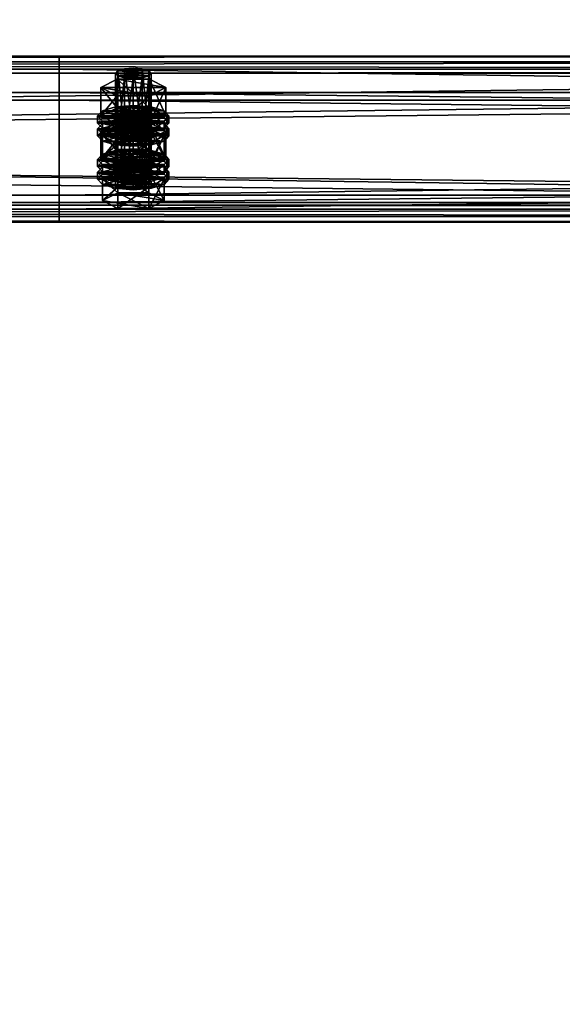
# Model space of a CAD drawing. Header units: millimetres. Extents: x 60485 to 71303, y 100 to 16900.
# Tile 634 of 656: x 65487 to 65669, y 16007 to 16338. Entities that reach past the tile are written whole.
import ezdxf

# ---------------------------------------------------------------- set-up
doc = ezdxf.new("R2010")
doc.units = ezdxf.units.MM
for name, color, linetype in [('13', 7, 'Continuous'), ('3', 7, 'Continuous'), ('9', 7, 'Continuous')]:
    doc.layers.add(name, color=color, linetype=linetype)

msp = doc.modelspace()

# ---------------------------------------------------------------- meshes
at = {"layer": '13', "color": 7}
mesh = msp.add_polyface(dxfattribs=at)
corners = [(65525, 16318.66, 3266.81), (65522, 16318.9, 3267.57), (65522, 16297.86, 3274.01), (65519.8, 16319.54, 3269.67), (65519.8, 16298.5, 3276.11), (65519, 16320.42, 3272.54), (65519, 16299.38, 3278.98), (65519.8, 16321.3, 3275.41), (65519.8, 16300.26, 3281.85), (65522, 16321.94, 3277.51), (65522, 16300.9, 3283.95), (65525, 16322.17, 3278.28), (65525, 16301.14, 3284.72), (65528, 16318.9, 3267.57), (65530.2, 16319.54, 3269.67), (65531, 16320.42, 3272.54), (65530.2, 16321.3, 3275.41), (65528, 16321.94, 3277.51), (65530.48, 16312.86, 3264.92), (65519.52, 16312.86, 3264.92), (65519.52, 16303.3, 3267.85), (65514.03, 16315.64, 3274.01), (65514.03, 16306.08, 3276.93), (65519.52, 16318.42, 3283.09), (65519.52, 16308.85, 3286.02), (65530.48, 16308.85, 3286.02), (65535.97, 16315.64, 3274.01), (65530.48, 16303.3, 3267.85), (65514.61, 16303.53, 3283.98), (65535.39, 16303.53, 3283.98), (65519, 16304.81, 3288.18), (65531, 16304.81, 3288.18), (65525, 16305.28, 3289.72), (65514.61, 16304.32, 3271.19), (65513, 16306.08, 3276.93), (65513, 16303.68, 3277.66), (65514.61, 16307.83, 3282.67), (65514.61, 16305.44, 3283.4), (65519, 16309.12, 3286.87), (65519, 16306.72, 3287.6), (65525, 16309.59, 3288.41), (65525, 16307.19, 3289.14), (65535.39, 16304.32, 3271.19), (65537, 16306.08, 3276.93), (65535.39, 16307.83, 3282.67), (65531, 16309.12, 3286.87), (65535.39, 16305.44, 3283.4), (65537, 16303.68, 3277.66), (65522, 16304.27, 3219.76), (65528, 16304.27, 3219.76), (65519.8, 16304.92, 3221.86), (65530.2, 16304.92, 3221.86), (65519, 16305.79, 3224.73), (65531, 16305.79, 3224.73), (65519.8, 16306.67, 3227.6), (65530.2, 16306.67, 3227.6), (65522, 16307.31, 3229.7)]
mesh.append_faces([[corners[k] for k in face] for face in [(5, 8, 6, 6), (7, 10, 8, 8), (9, 12, 10, 10), (13, 1, 0, 0), (9, 17, 11, 11), (19, 22, 20, 20), (21, 24, 22, 22), (23, 25, 24, 24), (18, 21, 19, 19), (30, 31, 32, 32), (34, 37, 35, 35), (36, 39, 37, 37), (38, 41, 39, 39), (38, 45, 40, 40)]], dxfattribs={"vtx0": -1, "color": 7})
mesh.append_faces([[corners[k] for k in face] for face in [(1, 13, 3, 3), (3, 14, 5, 5), (5, 15, 7, 7), (7, 16, 9, 9), (21, 26, 23, 23), (24, 27, 22, 22), (28, 29, 30, 30), (33, 42, 34, 34), (34, 43, 36, 36), (36, 44, 38, 38), (39, 46, 37, 37), (37, 47, 35, 35), (48, 49, 50, 50), (50, 51, 52, 52), (52, 53, 54, 54), (54, 55, 56, 56)]], dxfattribs={"vtx0": -1, "vtx1": -1, "color": 7})
mesh.append_faces([[corners[k] for k in face] for face in [(0, 1, 2, 2), (1, 3, 4, 4), (3, 5, 6, 6), (5, 7, 8, 8), (7, 9, 10, 10), (9, 11, 12, 12), (18, 19, 20, 20), (19, 21, 22, 22), (21, 23, 24, 24), (33, 34, 35, 35), (34, 36, 37, 37), (36, 38, 39, 39), (38, 40, 41, 41)]], dxfattribs={"vtx2": -1, "vtx3": -1, "color": 7})
mesh = msp.add_polyface(dxfattribs=at)
corners = [(65531, 16320.42, 3272.54), (65530.2, 16319.54, 3269.67), (65530.2, 16298.5, 3276.11), (65531, 16299.38, 3278.98), (65528, 16318.9, 3267.57), (65528, 16297.86, 3274.01), (65525, 16318.66, 3266.81), (65525, 16297.63, 3273.24), (65525, 16322.17, 3278.28), (65528, 16321.94, 3277.51), (65528, 16300.9, 3283.95), (65525, 16301.14, 3284.72), (65530.2, 16321.3, 3275.41), (65530.2, 16300.26, 3281.85), (65519.8, 16319.54, 3269.67), (65519, 16320.42, 3272.54), (65519.8, 16321.3, 3275.41), (65522, 16321.94, 3277.51), (65535.97, 16315.64, 3274.01), (65530.48, 16312.86, 3264.92), (65530.48, 16303.3, 3267.85), (65535.97, 16306.08, 3276.93), (65519.52, 16303.3, 3267.85), (65519.52, 16318.42, 3283.09), (65530.48, 16318.42, 3283.09), (65530.48, 16308.85, 3286.02), (65514.03, 16315.64, 3274.01), (65519.52, 16308.85, 3286.02), (65519, 16304.81, 3288.18), (65535.39, 16303.53, 3283.98), (65531, 16304.81, 3288.18), (65525, 16309.59, 3288.41), (65531, 16309.12, 3286.87), (65531, 16306.72, 3287.6), (65525, 16307.19, 3289.14), (65535.39, 16307.83, 3282.67), (65535.39, 16305.44, 3283.4), (65537, 16306.08, 3276.93), (65537, 16303.68, 3277.66), (65513, 16306.08, 3276.93), (65535.39, 16304.32, 3271.19), (65514.61, 16307.83, 3282.67), (65519, 16309.12, 3286.87), (65519, 16306.72, 3287.6), (65514.61, 16305.44, 3283.4), (65528, 16304.27, 3219.76), (65522, 16304.27, 3219.76), (65525, 16304.04, 3218.99), (65519.8, 16304.92, 3221.86), (65530.2, 16304.92, 3221.86), (65519, 16305.79, 3224.73), (65531, 16305.79, 3224.73), (65519.8, 16306.67, 3227.6), (65530.2, 16306.67, 3227.6), (65522, 16307.31, 3229.7), (65528, 16307.31, 3229.7), (65525, 16307.55, 3230.47)]
mesh.append_faces([[corners[k] for k in face] for face in [(0, 2, 3, 3), (8, 10, 11, 11), (9, 13, 10, 10), (12, 3, 13, 13), (18, 20, 21, 21), (19, 22, 20, 20), (24, 21, 25, 25), (23, 18, 24, 24), (21, 27, 25, 25), (31, 33, 34, 34), (32, 36, 33, 33), (35, 38, 36, 36), (33, 43, 34, 34), (45, 46, 47, 47), (54, 55, 56, 56)]], dxfattribs={"vtx0": -1, "color": 7})
mesh.append_faces([[corners[k] for k in face] for face in [(14, 4, 1, 1), (15, 1, 0, 0), (16, 0, 12, 12), (17, 12, 9, 9), (26, 19, 18, 18), (27, 21, 20, 20), (28, 29, 30, 30), (39, 40, 37, 37), (41, 37, 35, 35), (42, 35, 32, 32), (43, 33, 36, 36), (44, 36, 38, 38), (48, 45, 49, 49), (50, 49, 51, 51), (52, 51, 53, 53), (54, 53, 55, 55)]], dxfattribs={"vtx0": -1, "vtx2": -1, "vtx3": -1, "color": 7})
mesh.append_faces([[corners[k] for k in face] for face in [(0, 1, 2, 2), (1, 4, 5, 5), (4, 6, 7, 7), (8, 9, 10, 10), (9, 12, 13, 13), (12, 0, 3, 3), (18, 19, 20, 20), (23, 24, 25, 25), (24, 18, 21, 21), (31, 32, 33, 33), (32, 35, 36, 36), (35, 37, 38, 38)]], dxfattribs={"vtx2": -1, "vtx3": -1, "color": 7})
mesh = msp.add_polyface(dxfattribs=at)
corners = [(65525, 16318.66, 3266.81), (65522, 16297.86, 3274.01), (65525, 16297.63, 3273.24), (65522, 16318.9, 3267.57), (65519.8, 16298.5, 3276.11), (65519.8, 16319.54, 3269.67), (65519, 16299.38, 3278.98), (65528, 16300.9, 3283.95), (65522, 16300.9, 3283.95), (65525, 16301.14, 3284.72), (65530.2, 16300.26, 3281.85), (65519.8, 16300.26, 3281.85), (65531, 16299.38, 3278.98), (65530.2, 16298.5, 3276.11), (65528, 16297.86, 3274.01), (65514.61, 16299.38, 3278.98), (65519.8, 16302.01, 3287.58), (65519.8, 16294.84, 3289.78), (65530.2, 16296.75, 3270.37), (65519.8, 16296.75, 3270.37), (65514.03, 16306.08, 3276.93), (65530.48, 16303.3, 3267.85), (65519.52, 16303.3, 3267.85), (65525, 16298.26, 3266.77), (65519, 16298.73, 3268.31), (65519, 16296.34, 3269.04), (65514.61, 16300.02, 3272.51), (65514.61, 16297.63, 3273.24), (65513, 16301.77, 3278.25), (65513, 16299.38, 3278.98), (65514.61, 16303.53, 3283.98), (65514.61, 16301.14, 3284.72), (65519, 16304.81, 3288.18), (65519, 16302.42, 3288.92), (65525, 16305.28, 3289.72), (65525, 16302.89, 3290.45), (65531, 16298.73, 3268.31), (65535.39, 16300.02, 3272.51), (65537, 16301.77, 3278.25), (65535.39, 16301.14, 3284.72), (65537, 16299.38, 3278.98), (65535.39, 16297.63, 3273.24), (65525, 16302.57, 3265.46), (65519, 16303.04, 3266.99), (65519, 16300.65, 3267.72), (65525, 16300.17, 3266.19), (65514.61, 16304.32, 3271.19), (65514.61, 16301.93, 3271.92), (65513, 16303.68, 3277.66), (65531, 16303.04, 3266.99), (65535.39, 16301.93, 3271.92), (65531, 16300.65, 3267.72), (65522, 16307.31, 3229.7), (65525, 16307.55, 3230.47), (65525, 16286.51, 3236.9), (65514.03, 16301.01, 3226.19), (65519.52, 16303.79, 3235.28), (65519.52, 16294.23, 3238.2), (65530.48, 16298.23, 3217.11), (65519.52, 16298.23, 3217.11)]
mesh.append_faces([[corners[k] for k in face] for face in [(0, 1, 2, 2), (3, 4, 1, 1), (5, 6, 4, 4), (7, 8, 9, 9), (1, 14, 2, 2), (18, 15, 19, 19), (20, 21, 22, 22), (24, 27, 25, 25), (26, 29, 27, 27), (28, 31, 29, 29), (30, 33, 31, 31), (32, 35, 33, 33), (36, 24, 23, 23), (42, 44, 45, 45), (43, 47, 44, 44), (46, 48, 47, 47), (58, 55, 59, 59)]], dxfattribs={"vtx0": -1, "color": 7})
mesh.append_faces([[corners[k] for k in face] for face in [(8, 10, 11, 11), (11, 12, 6, 6), (6, 13, 4, 4), (4, 14, 1, 1), (15, 18, 16, 16), (24, 36, 26, 26), (26, 37, 28, 28), (28, 38, 30, 30), (33, 39, 31, 31), (31, 40, 29, 29), (29, 41, 27, 27), (43, 49, 46, 46), (48, 50, 47, 47), (47, 51, 44, 44), (55, 58, 56, 56)]], dxfattribs={"vtx0": -1, "vtx1": -1, "color": 7})
mesh.append_faces([[corners[k] for k in face] for face in [(15, 16, 17, 17), (23, 24, 25, 25), (24, 26, 27, 27), (26, 28, 29, 29), (28, 30, 31, 31), (30, 32, 33, 33), (32, 34, 35, 35), (42, 43, 44, 44), (43, 46, 47, 47), (52, 53, 54, 54), (55, 56, 57, 57)]], dxfattribs={"vtx2": -1, "vtx3": -1, "color": 7})
mesh = msp.add_polyface(dxfattribs=at)
corners = [(65530.2, 16319.54, 3269.67), (65528, 16297.86, 3274.01), (65530.2, 16298.5, 3276.11), (65528, 16318.9, 3267.57), (65525, 16297.63, 3273.24), (65522, 16300.9, 3283.95), (65528, 16300.9, 3283.95), (65530.2, 16300.26, 3281.85), (65519.8, 16300.26, 3281.85), (65531, 16299.38, 3278.98), (65519, 16299.38, 3278.98), (65519.8, 16298.5, 3276.11), (65519.8, 16302.01, 3287.58), (65530.2, 16302.01, 3287.58), (65530.2, 16294.84, 3289.78), (65530.2, 16296.75, 3270.37), (65535.39, 16299.38, 3278.98), (65537, 16301.77, 3278.25), (65535.39, 16300.02, 3272.51), (65535.39, 16297.63, 3273.24), (65537, 16299.38, 3278.98), (65531, 16298.73, 3268.31), (65531, 16296.34, 3269.04), (65525, 16298.26, 3266.77), (65525, 16295.87, 3267.5), (65525, 16305.28, 3289.72), (65531, 16304.81, 3288.18), (65531, 16302.42, 3288.92), (65525, 16302.89, 3290.45), (65535.39, 16303.53, 3283.98), (65535.39, 16301.14, 3284.72), (65514.61, 16300.02, 3272.51), (65513, 16301.77, 3278.25), (65514.61, 16303.53, 3283.98), (65519, 16302.42, 3288.92), (65514.61, 16301.14, 3284.72), (65513, 16299.38, 3278.98), (65514.61, 16297.63, 3273.24), (65537, 16306.08, 3276.93), (65535.39, 16304.32, 3271.19), (65535.39, 16301.93, 3271.92), (65537, 16303.68, 3277.66), (65531, 16303.04, 3266.99), (65531, 16300.65, 3267.72), (65525, 16302.57, 3265.46), (65525, 16300.17, 3266.19), (65519, 16303.04, 3266.99), (65514.61, 16304.32, 3271.19), (65513, 16303.68, 3277.66), (65514.61, 16301.93, 3271.92), (65519, 16300.65, 3267.72), (65519.52, 16303.79, 3235.28), (65530.48, 16303.79, 3235.28), (65530.48, 16294.23, 3238.2), (65535.97, 16301.01, 3226.19), (65535.97, 16291.45, 3229.12), (65530.48, 16298.23, 3217.11)]
mesh.append_faces([[corners[k] for k in face] for face in [(0, 1, 2, 2), (3, 4, 1, 1), (12, 16, 13, 13), (17, 19, 20, 20), (18, 22, 19, 19), (25, 27, 28, 28), (26, 30, 27, 27), (29, 20, 30, 30), (27, 34, 28, 28), (38, 40, 41, 41), (39, 43, 40, 40), (42, 45, 43, 43), (42, 46, 44, 44), (50, 43, 45, 45), (51, 54, 52, 52)]], dxfattribs={"vtx0": -1, "color": 7})
mesh.append_faces([[corners[k] for k in face] for face in [(5, 6, 7, 7), (8, 7, 9, 9), (10, 9, 2, 2), (11, 2, 1, 1), (12, 15, 16, 16), (31, 21, 18, 18), (32, 18, 17, 17), (33, 17, 29, 29), (34, 27, 30, 30), (35, 30, 20, 20), (36, 20, 19, 19), (37, 19, 22, 22), (47, 42, 39, 39), (48, 41, 40, 40), (49, 40, 43, 43), (51, 56, 54, 54)]], dxfattribs={"vtx0": -1, "vtx2": -1, "vtx3": -1, "color": 7})
mesh.append_faces([[corners[k] for k in face] for face in [(12, 13, 14, 14), (17, 18, 19, 19), (18, 21, 22, 22), (21, 23, 24, 24), (25, 26, 27, 27), (26, 29, 30, 30), (29, 17, 20, 20), (38, 39, 40, 40), (39, 42, 43, 43), (42, 44, 45, 45), (51, 52, 53, 53), (52, 54, 55, 55)]], dxfattribs={"vtx2": -1, "vtx3": -1, "color": 7})
mesh = msp.add_polyface(dxfattribs=at)
corners = [(65535.39, 16299.38, 3278.98), (65530.2, 16296.75, 3270.37), (65530.2, 16289.58, 3272.57), (65535.39, 16292.21, 3281.17), (65519.8, 16289.58, 3272.57), (65530.2, 16302.01, 3287.58), (65530.2, 16294.84, 3289.78), (65519.8, 16294.84, 3289.78), (65531, 16298.73, 3268.31), (65525, 16295.87, 3267.5), (65531, 16296.34, 3269.04), (65531, 16305.79, 3224.73), (65530.2, 16304.92, 3221.86), (65530.2, 16283.88, 3228.3), (65531, 16284.76, 3231.16), (65528, 16304.27, 3219.76), (65528, 16283.24, 3226.2), (65525, 16304.04, 3218.99), (65525, 16283, 3225.43), (65525, 16307.55, 3230.47), (65528, 16307.31, 3229.7), (65528, 16286.28, 3236.13), (65525, 16286.51, 3236.9), (65530.2, 16306.67, 3227.6), (65530.2, 16285.63, 3234.03), (65535.97, 16301.01, 3226.19), (65530.48, 16298.23, 3217.11), (65530.48, 16288.67, 3220.03), (65535.97, 16291.45, 3229.12), (65519.52, 16288.67, 3220.03), (65530.48, 16303.79, 3235.28), (65530.48, 16294.23, 3238.2), (65519.52, 16294.23, 3238.2), (65525, 16290.66, 3241.91), (65531, 16290.19, 3240.37), (65531, 16287.8, 3241.1), (65519, 16290.19, 3240.37), (65535.39, 16288.9, 3236.17), (65537, 16291.45, 3229.12), (65535.39, 16289.7, 3223.38), (65535.39, 16287.3, 3224.11), (65537, 16289.06, 3229.85), (65525, 16294.96, 3240.59), (65531, 16294.49, 3239.06), (65531, 16292.1, 3239.79), (65525, 16292.57, 3241.32), (65535.39, 16293.21, 3234.85), (65535.39, 16290.81, 3235.59), (65514.61, 16289.7, 3223.38), (65531, 16288.41, 3219.18), (65513, 16291.45, 3229.12), (65514.61, 16293.21, 3234.85), (65519, 16294.49, 3239.06), (65519, 16292.1, 3239.79), (65514.61, 16290.81, 3235.59)]
mesh.append_faces([[corners[k] for k in face] for face in [(0, 2, 3, 3), (1, 4, 2, 2), (5, 3, 6, 6), (3, 7, 6, 6), (8, 9, 10, 10), (11, 13, 14, 14), (12, 16, 13, 13), (19, 21, 22, 22), (20, 24, 21, 21), (23, 14, 24, 24), (25, 27, 28, 28), (26, 29, 27, 27), (30, 28, 31, 31), (28, 32, 31, 31), (38, 40, 41, 41), (42, 44, 45, 45), (43, 47, 44, 44), (46, 41, 47, 47), (52, 43, 42, 42), (44, 53, 45, 45)]], dxfattribs={"vtx0": -1, "color": 7})
mesh.append_faces([[corners[k] for k in face] for face in [(7, 3, 2, 2), (32, 28, 27, 27), (36, 37, 34, 34), (48, 49, 39, 39), (50, 39, 38, 38), (51, 38, 46, 46), (52, 46, 43, 43), (53, 44, 47, 47), (54, 47, 41, 41)]], dxfattribs={"vtx0": -1, "vtx2": -1, "vtx3": -1, "color": 7})
mesh.append_faces([[corners[k] for k in face] for face in [(0, 1, 2, 2), (5, 0, 3, 3), (11, 12, 13, 13), (12, 15, 16, 16), (15, 17, 18, 18), (19, 20, 21, 21), (20, 23, 24, 24), (23, 11, 14, 14), (25, 26, 27, 27), (33, 34, 35, 35), (38, 39, 40, 40), (42, 43, 44, 44), (43, 46, 47, 47), (46, 38, 41, 41)]], dxfattribs={"vtx2": -1, "vtx3": -1, "color": 7})
mesh = msp.add_polyface(dxfattribs=at)
corners = [(65530.2, 16296.75, 3270.37), (65519.8, 16296.75, 3270.37), (65519.8, 16289.58, 3272.57), (65514.61, 16299.38, 3278.98), (65514.61, 16292.21, 3281.17), (65519.8, 16294.84, 3289.78), (65519.8, 16302.01, 3287.58), (65530.2, 16294.84, 3289.78), (65530.2, 16289.58, 3272.57), (65525, 16298.26, 3266.77), (65519, 16296.34, 3269.04), (65525, 16295.87, 3267.5), (65514.61, 16297.63, 3273.24), (65531, 16296.34, 3269.04), (65525, 16304.04, 3218.99), (65522, 16304.27, 3219.76), (65522, 16283.24, 3226.2), (65519.8, 16304.92, 3221.86), (65519.8, 16283.88, 3228.3), (65519, 16305.79, 3224.73), (65519, 16284.76, 3231.16), (65519.8, 16306.67, 3227.6), (65519.8, 16285.63, 3234.03), (65522, 16307.31, 3229.7), (65522, 16286.28, 3236.13), (65525, 16286.51, 3236.9), (65530.48, 16298.23, 3217.11), (65519.52, 16298.23, 3217.11), (65519.52, 16288.67, 3220.03), (65514.03, 16301.01, 3226.19), (65514.03, 16291.45, 3229.12), (65519.52, 16294.23, 3238.2), (65519.52, 16303.79, 3235.28), (65530.48, 16294.23, 3238.2), (65530.48, 16288.67, 3220.03), (65514.61, 16288.9, 3236.17), (65519, 16290.19, 3240.37), (65519, 16287.8, 3241.1), (65525, 16290.66, 3241.91), (65525, 16288.27, 3242.64), (65535.39, 16288.9, 3236.17), (65531, 16290.19, 3240.37), (65514.61, 16289.7, 3223.38), (65513, 16291.45, 3229.12), (65513, 16289.06, 3229.85), (65514.61, 16293.21, 3234.85), (65514.61, 16290.81, 3235.59), (65519, 16294.49, 3239.06), (65519, 16292.1, 3239.79), (65525, 16294.96, 3240.59), (65525, 16292.57, 3241.32), (65519, 16288.41, 3219.18), (65531, 16288.41, 3219.18), (65535.39, 16289.7, 3223.38), (65537, 16291.45, 3229.12), (65535.39, 16293.21, 3234.85), (65535.39, 16290.81, 3235.59), (65537, 16289.06, 3229.85)]
mesh.append_faces([[corners[k] for k in face] for face in [(1, 4, 2, 2), (3, 5, 4, 4), (6, 7, 5, 5), (4, 8, 2, 2), (9, 10, 11, 11), (10, 13, 11, 11), (17, 20, 18, 18), (19, 22, 20, 20), (21, 24, 22, 22), (23, 25, 24, 24), (27, 30, 28, 28), (29, 31, 30, 30), (32, 33, 31, 31), (30, 34, 28, 28), (36, 41, 38, 38), (43, 46, 44, 44), (45, 48, 46, 46), (47, 50, 48, 48)]], dxfattribs={"vtx0": -1, "color": 7})
mesh.append_faces([[corners[k] for k in face] for face in [(5, 8, 4, 4), (12, 13, 10, 10), (31, 34, 30, 30), (35, 40, 36, 36), (51, 52, 42, 42), (42, 53, 43, 43), (43, 54, 45, 45), (45, 55, 47, 47), (48, 56, 46, 46), (46, 57, 44, 44)]], dxfattribs={"vtx0": -1, "vtx1": -1, "color": 7})
mesh.append_faces([[corners[k] for k in face] for face in [(0, 1, 2, 2), (1, 3, 4, 4), (14, 15, 16, 16), (15, 17, 18, 18), (17, 19, 20, 20), (19, 21, 22, 22), (21, 23, 24, 24), (26, 27, 28, 28), (27, 29, 30, 30), (35, 36, 37, 37), (36, 38, 39, 39), (42, 43, 44, 44), (43, 45, 46, 46), (45, 47, 48, 48), (47, 49, 50, 50)]], dxfattribs={"vtx2": -1, "vtx3": -1, "color": 7})
mesh = msp.add_polyface(dxfattribs=at)
corners = [(65525, 16304.04, 3218.99), (65522, 16283.24, 3226.2), (65525, 16283, 3225.43), (65522, 16304.27, 3219.76), (65519.8, 16283.88, 3228.3), (65525, 16286.51, 3236.9), (65530.2, 16285.63, 3234.03), (65522, 16286.28, 3236.13), (65519.8, 16285.63, 3234.03), (65531, 16284.76, 3231.16), (65519, 16284.76, 3231.16), (65530.2, 16283.88, 3228.3), (65528, 16283.24, 3226.2), (65530.2, 16282.12, 3222.56), (65519.8, 16282.12, 3222.56), (65519.8, 16274.95, 3224.75), (65514.61, 16284.76, 3231.16), (65514.61, 16277.58, 3233.36), (65519.8, 16287.39, 3239.77), (65519.8, 16280.22, 3241.97), (65530.2, 16280.22, 3241.97), (65530.2, 16274.95, 3224.75), (65525, 16283.64, 3218.96), (65519, 16284.11, 3220.5), (65519, 16281.72, 3221.23), (65525, 16281.25, 3219.69), (65514.61, 16285.39, 3224.7), (65514.61, 16283, 3225.43), (65513, 16287.15, 3230.43), (65513, 16284.76, 3231.16), (65514.61, 16288.9, 3236.17), (65514.61, 16286.51, 3236.9), (65519, 16287.8, 3241.1), (65519, 16290.19, 3240.37), (65525, 16288.27, 3242.64), (65531, 16284.11, 3220.5), (65535.39, 16285.39, 3224.7), (65537, 16287.15, 3230.43), (65535.39, 16286.51, 3236.9), (65537, 16284.76, 3231.16), (65535.39, 16283, 3225.43), (65531, 16281.72, 3221.23), (65525, 16287.94, 3217.64), (65519, 16288.41, 3219.18), (65519, 16286.02, 3219.91), (65525, 16285.55, 3218.37), (65514.61, 16289.7, 3223.38), (65514.61, 16287.3, 3224.11), (65513, 16289.06, 3229.85), (65535.39, 16287.3, 3224.11), (65531, 16286.02, 3219.91)]
mesh.append_faces([[corners[k] for k in face] for face in [(0, 1, 2, 2), (3, 4, 1, 1), (1, 12, 2, 2), (14, 17, 15, 15), (16, 19, 17, 17), (18, 20, 19, 19), (13, 16, 14, 14), (17, 21, 15, 15), (22, 24, 25, 25), (23, 27, 24, 24), (26, 29, 27, 27), (28, 31, 29, 29), (30, 32, 31, 31), (33, 34, 32, 32), (35, 23, 22, 22), (42, 44, 45, 45), (43, 47, 44, 44), (46, 48, 47, 47)]], dxfattribs={"vtx0": -1, "color": 7})
mesh.append_faces([[corners[k] for k in face] for face in [(5, 6, 7, 7), (7, 6, 8, 8), (8, 9, 10, 10), (10, 11, 4, 4), (4, 12, 1, 1), (16, 13, 18, 18), (19, 21, 17, 17), (23, 35, 26, 26), (26, 36, 28, 28), (28, 37, 30, 30), (32, 38, 31, 31), (31, 39, 29, 29), (29, 40, 27, 27), (27, 41, 24, 24), (48, 49, 47, 47), (47, 50, 44, 44)]], dxfattribs={"vtx0": -1, "vtx1": -1, "color": 7})
mesh.append_faces([[corners[k] for k in face] for face in [(13, 14, 15, 15), (14, 16, 17, 17), (16, 18, 19, 19), (22, 23, 24, 24), (23, 26, 27, 27), (26, 28, 29, 29), (28, 30, 31, 31), (42, 43, 44, 44), (43, 46, 47, 47)]], dxfattribs={"vtx2": -1, "vtx3": -1, "color": 7})
mesh = msp.add_polyface(dxfattribs=at)
corners = [(65528, 16304.27, 3219.76), (65525, 16283, 3225.43), (65528, 16283.24, 3226.2), (65530.2, 16285.63, 3234.03), (65525, 16286.51, 3236.9), (65528, 16286.28, 3236.13), (65519.8, 16285.63, 3234.03), (65531, 16284.76, 3231.16), (65519, 16284.76, 3231.16), (65530.2, 16283.88, 3228.3), (65519.8, 16283.88, 3228.3), (65535.39, 16284.76, 3231.16), (65530.2, 16282.12, 3222.56), (65530.2, 16274.95, 3224.75), (65535.39, 16277.58, 3233.36), (65519.8, 16274.95, 3224.75), (65519.8, 16287.39, 3239.77), (65530.2, 16287.39, 3239.77), (65530.2, 16280.22, 3241.97), (65519.8, 16280.22, 3241.97), (65537, 16287.15, 3230.43), (65535.39, 16285.39, 3224.7), (65535.39, 16283, 3225.43), (65537, 16284.76, 3231.16), (65531, 16284.11, 3220.5), (65531, 16281.72, 3221.23), (65525, 16283.64, 3218.96), (65525, 16281.25, 3219.69), (65525, 16290.66, 3241.91), (65531, 16287.8, 3241.1), (65525, 16288.27, 3242.64), (65531, 16290.19, 3240.37), (65535.39, 16288.9, 3236.17), (65535.39, 16286.51, 3236.9), (65514.61, 16285.39, 3224.7), (65513, 16287.15, 3230.43), (65514.61, 16288.9, 3236.17), (65519, 16287.8, 3241.1), (65514.61, 16286.51, 3236.9), (65513, 16284.76, 3231.16), (65514.61, 16283, 3225.43), (65519, 16281.72, 3221.23), (65535.39, 16289.7, 3223.38), (65531, 16288.41, 3219.18), (65531, 16286.02, 3219.91), (65535.39, 16287.3, 3224.11), (65525, 16287.94, 3217.64), (65525, 16285.55, 3218.37), (65519, 16288.41, 3219.18), (65513, 16289.06, 3229.85), (65537, 16289.06, 3229.85), (65514.61, 16287.3, 3224.11), (65519, 16286.02, 3219.91)]
mesh.append_faces([[corners[k] for k in face] for face in [(0, 1, 2, 2), (3, 4, 5, 5), (11, 13, 14, 14), (12, 15, 13, 13), (17, 14, 18, 18), (16, 11, 17, 17), (14, 19, 18, 18), (20, 22, 23, 23), (21, 25, 22, 22), (24, 27, 25, 25), (28, 29, 30, 30), (31, 33, 29, 29), (32, 23, 33, 33), (29, 37, 30, 30), (41, 25, 27, 27), (42, 44, 45, 45), (43, 47, 44, 44), (43, 48, 46, 46), (52, 44, 47, 47)]], dxfattribs={"vtx0": -1, "color": 7})
mesh.append_faces([[corners[k] for k in face] for face in [(6, 3, 7, 7), (8, 7, 9, 9), (10, 9, 2, 2), (16, 12, 11, 11), (19, 14, 13, 13), (34, 24, 21, 21), (35, 21, 20, 20), (36, 20, 32, 32), (37, 29, 33, 33), (38, 33, 23, 23), (39, 23, 22, 22), (40, 22, 25, 25), (49, 50, 45, 45), (51, 45, 44, 44)]], dxfattribs={"vtx0": -1, "vtx2": -1, "vtx3": -1, "color": 7})
mesh.append_faces([[corners[k] for k in face] for face in [(11, 12, 13, 13), (16, 17, 18, 18), (17, 11, 14, 14), (20, 21, 22, 22), (21, 24, 25, 25), (24, 26, 27, 27), (31, 32, 33, 33), (32, 20, 23, 23), (42, 43, 44, 44), (43, 46, 47, 47)]], dxfattribs={"vtx2": -1, "vtx3": -1, "color": 7})
at = {"layer": '3', "color": 91}
mesh = msp.add_polyface(dxfattribs=at)
corners = [(63269.04, 16554.13, 3026.37), (63310.84, 16586.83, 3016.38), (65730.94, 13758.47, 3881.09), (65689.15, 13725.77, 3891.09), (63310.84, 16608.46, 3087.14), (65730.94, 13780.11, 3951.86), (63269.04, 16575.76, 3097.14), (65689.15, 13747.41, 3961.85), (63266.72, 16551.43, 3024.06), (63266.72, 16574.82, 3100.57), (65686.83, 13746.47, 3965.28), (65686.83, 13723.08, 3888.77), (63313.16, 16611.16, 3089.46), (65733.26, 13782.8, 3954.17), (63313.16, 16587.77, 3012.95), (65733.26, 13759.41, 3877.66)]
mesh.append_faces([[corners[k] for k in face] for face in [(0, 2, 3, 3), (1, 5, 2, 2), (4, 7, 5, 5), (6, 3, 7, 7), (8, 10, 11, 11), (9, 13, 10, 10), (12, 15, 13, 13), (14, 11, 15, 15)]], dxfattribs={"vtx0": -1, "color": 91})
mesh.append_faces([[corners[k] for k in face] for face in [(9, 6, 12, 12), (6, 8, 0, 0), (0, 8, 1, 1), (12, 4, 14, 14), (4, 12, 6, 6), (14, 1, 8, 8), (11, 3, 15, 15), (3, 10, 7, 7), (7, 10, 5, 5), (15, 2, 13, 13), (2, 15, 3, 3), (13, 5, 10, 10)]], dxfattribs={"vtx0": -1, "vtx1": -1, "color": 91})
mesh.append_faces([[corners[k] for k in face] for face in [(6, 9, 8, 8), (14, 4, 1, 1), (3, 11, 10, 10), (13, 2, 5, 5)]], dxfattribs={"vtx0": -1, "vtx2": -1, "vtx3": -1, "color": 91})
mesh.append_faces([[corners[k] for k in face] for face in [(0, 1, 2, 2), (1, 4, 5, 5), (4, 6, 7, 7), (6, 0, 3, 3), (8, 9, 10, 10), (9, 12, 13, 13), (12, 14, 15, 15), (14, 8, 11, 11)]], dxfattribs={"vtx2": -1, "vtx3": -1, "color": 91})
at = {"layer": '9', "color": 243}
mesh = msp.add_polyface(dxfattribs=at)
corners = [(62900, 16321.85, 3183.22), (62900, 16276.91, 3196.96), (66100, 16276.91, 3196.96), (66100, 16321.85, 3183.22), (62900, 16311.42, 3309.8), (66100, 16311.42, 3309.8), (62900, 16276.04, 3320.63), (66100, 16276.04, 3320.63), (62900, 16272.24, 3308.19), (66100, 16272.24, 3308.19), (62900, 16270.33, 3308.78), (66100, 16270.33, 3308.78), (62900, 16274.72, 3323.12), (66100, 16274.72, 3323.12), (62900, 16313.92, 3311.13), (66100, 16313.92, 3311.13), (62900, 16279.41, 3198.29), (66100, 16279.41, 3198.29), (62900, 16320.53, 3185.71), (66100, 16320.53, 3185.71), (62900, 16324.33, 3198.15), (66100, 16324.33, 3198.15), (62900, 16326.24, 3197.56), (66100, 16326.24, 3197.56)]
mesh.append_faces([[corners[k] for k in face] for face in [(0, 2, 3, 3), (1, 5, 2, 2), (4, 7, 5, 5), (6, 9, 7, 7), (8, 11, 9, 9), (10, 13, 11, 11), (12, 15, 13, 13), (14, 17, 15, 15), (16, 19, 17, 17), (18, 21, 19, 19), (20, 23, 21, 21), (22, 3, 23, 23), (20, 0, 22, 22), (8, 12, 10, 10), (11, 7, 9, 9)]], dxfattribs={"vtx0": -1, "color": 243})
mesh.append_faces([[corners[k] for k in face] for face in [(1, 16, 4, 4), (16, 0, 18, 18), (18, 0, 20, 20), (12, 6, 14, 14), (14, 4, 16, 16), (3, 19, 23, 23), (19, 2, 17, 17), (17, 2, 15, 15), (15, 5, 13, 13), (13, 7, 11, 11)]], dxfattribs={"vtx0": -1, "vtx1": -1, "color": 243})
mesh.append_faces([[corners[k] for k in face] for face in [(16, 1, 0, 0), (12, 8, 6, 6), (14, 6, 4, 4), (19, 3, 2, 2), (15, 2, 5, 5), (13, 5, 7, 7)]], dxfattribs={"vtx0": -1, "vtx2": -1, "vtx3": -1, "color": 243})
mesh.append_faces([[corners[k] for k in face] for face in [(21, 23, 19, 19)]], dxfattribs={"vtx1": -1, "color": 243})
mesh.append_faces([[corners[k] for k in face] for face in [(0, 1, 2, 2), (1, 4, 5, 5), (4, 6, 7, 7), (6, 8, 9, 9), (8, 10, 11, 11), (10, 12, 13, 13), (12, 14, 15, 15), (14, 16, 17, 17), (16, 18, 19, 19), (18, 20, 21, 21), (20, 22, 23, 23), (22, 0, 3, 3)]], dxfattribs={"vtx2": -1, "vtx3": -1, "color": 243})
mesh = msp.add_polyface(dxfattribs=at)
corners = [(65500, 16321.85, 3183.22), (65500, 16276.91, 3196.96), (68700, 16276.91, 3196.96), (68700, 16321.85, 3183.22), (65500, 16311.42, 3309.8), (68700, 16311.42, 3309.8), (65500, 16276.04, 3320.63), (68700, 16276.04, 3320.63), (65500, 16272.24, 3308.19), (68700, 16272.24, 3308.19), (65500, 16270.33, 3308.78), (68700, 16270.33, 3308.78), (65500, 16274.72, 3323.12), (68700, 16274.72, 3323.12), (65500, 16313.92, 3311.13), (68700, 16313.92, 3311.13), (65500, 16279.41, 3198.29), (68700, 16279.41, 3198.29), (65500, 16320.53, 3185.71), (68700, 16320.53, 3185.71), (65500, 16324.33, 3198.15), (68700, 16324.33, 3198.15), (65500, 16326.24, 3197.56), (68700, 16326.24, 3197.56)]
mesh.append_faces([[corners[k] for k in face] for face in [(0, 2, 3, 3), (1, 5, 2, 2), (4, 7, 5, 5), (6, 9, 7, 7), (8, 11, 9, 9), (10, 13, 11, 11), (12, 15, 13, 13), (14, 17, 15, 15), (16, 19, 17, 17), (18, 21, 19, 19), (20, 23, 21, 21), (22, 3, 23, 23), (20, 0, 22, 22), (8, 12, 10, 10), (11, 7, 9, 9)]], dxfattribs={"vtx0": -1, "color": 243})
mesh.append_faces([[corners[k] for k in face] for face in [(0, 16, 1, 1), (16, 0, 18, 18), (18, 0, 20, 20), (12, 6, 14, 14), (14, 1, 16, 16), (3, 19, 23, 23), (19, 2, 17, 17), (17, 2, 15, 15), (15, 5, 13, 13), (13, 7, 11, 11)]], dxfattribs={"vtx0": -1, "vtx1": -1, "color": 243})
mesh.append_faces([[corners[k] for k in face] for face in [(12, 8, 6, 6), (14, 6, 4, 4), (14, 4, 1, 1), (19, 3, 2, 2), (15, 2, 5, 5), (13, 5, 7, 7)]], dxfattribs={"vtx0": -1, "vtx2": -1, "vtx3": -1, "color": 243})
mesh.append_faces([[corners[k] for k in face] for face in [(21, 23, 19, 19)]], dxfattribs={"vtx1": -1, "color": 243})
mesh.append_faces([[corners[k] for k in face] for face in [(0, 1, 2, 2), (1, 4, 5, 5), (4, 6, 7, 7), (6, 8, 9, 9), (8, 10, 11, 11), (10, 12, 13, 13), (12, 14, 15, 15), (14, 16, 17, 17), (16, 18, 19, 19), (18, 20, 21, 21), (20, 22, 23, 23), (22, 0, 3, 3)]], dxfattribs={"vtx2": -1, "vtx3": -1, "color": 243})

doc.saveas('drawing.dxf')
